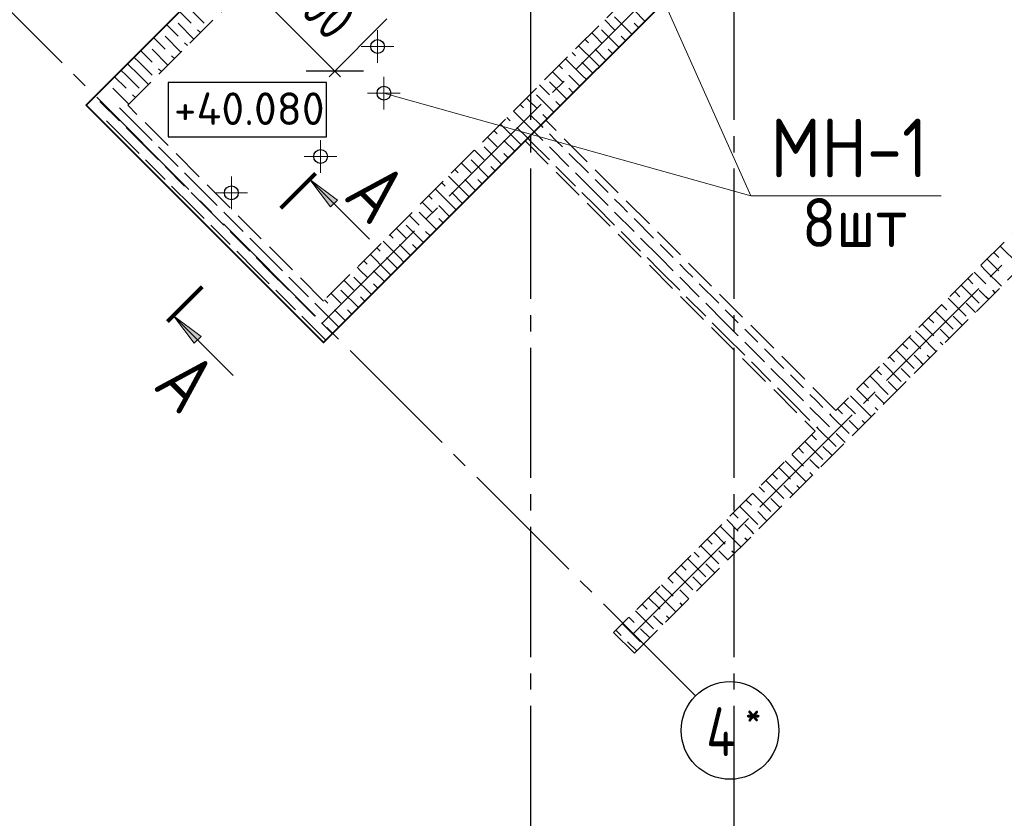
# Model space of a CAD drawing. Header units: millimetres. Extents: x 40580 to 1930067, y -240640 to 81020.
# Tile 541 of 656: x 1325327 to 1331374, y -230540 to -225635. Entities that reach past the tile are written whole.
import ezdxf

# ---------------------------------------------------------------- set-up
doc = ezdxf.new("R2010")
doc.units = ezdxf.units.MM
for name, pattern in [('______2', [270, 200, -70]), ('______5', [1100, 800, -100, 100, -100]), ('CENTER', [2, 1.25, -0.25, 0.25, -0.25])]:
    doc.linetypes.add(name, pattern=pattern)
for name, color, linetype, lineweight in [('Standard', 7, 'Continuous', 25), ('Высотные отметки', 7, 'Continuous', 25), ('ОСИ', 7, 'CENTER', 15), ('Основная', 7, 'Continuous', 40), ('Примечания', 7, 'Continuous', 13), ('Размерная линия_ общее', 7, 'Continuous', 25), ('Узлы символ', 7, 'Continuous', 25)]:
    doc.layers.add(name, color=color, linetype=linetype, lineweight=lineweight)
doc.layers.add('ЖБ Стена верхний уровень', color=7, linetype='______2', true_color=0x656565)
doc.layers.add('Тонкие', color=7, linetype='Continuous')
doc.styles.add('GOST 2.304', font='isocpeur.ttf', dxfattribs={"width": 0.8})
doc.styles.add('GOST 2.304-81', font='txt')
doc.styles.add('ISOCPEUR', font='isocpeur.ttf')
doc.dimstyles.new('СПДС', dxfattribs={"dimscale": 125, "dimtxt": 250, "dimasz": 250, "dimexe": 50, "dimexo": 10, "dimgap": 100, "dimtad": 1, "dimdec": 0, "dimtxsty": 'GOST 2.304-81', "dimblk": 'OBLIQUE', "dimcen": 250, "dimdle": 50, "dimadec": 0, "dimazin": 2, "dimtfac": 0.75, "dimtdec": 0, "dimtmove": 1, "dimatfit": 3, "dimfxl": 1, "dimtfill": 1, "dimtolj": 1, "dimarcsym": 1})

# ---------------------------------------------------------------- blocks, each defined once
blk = doc.blocks.new('_OBLIQUE')
at = {"color": 0, "linetype": 'ByBlock'}
blk.add_line((-0.5, -0.5), (0.5, 0.5), dxfattribs=at)
blk = doc.blocks.new('*D17540')
at = {"layer": 'Defpoints', "color": 0}
for p in [(1327093.9, -225128.5), (1327588.9, -225623.5), (1327262.5, -225949.9)]:
    blk.add_point(p, dxfattribs=at)
at = {"layer": 'Тонкие', "color": 0, "lineweight": -2}
for p, q in [((1327086.9, -225135.6), (1326732.1, -225490.3)), ((1326732.1, -225419.6), (1327297.8, -225985.3)), ((1327581.8, -225630.5), (1327227.1, -225985.3))]:
    blk.add_line(p, q, dxfattribs=at)
at = {"layer": 'Тонкие', "color": 0, "lineweight": -2, "xscale": 250, "yscale": 250, "zscale": 250}
for p, rotation in [((1326767.5, -225454.9), 134.9999999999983), ((1327262.5, -225949.9), 314.9999999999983)]:
    blk.add_blockref('_OBLIQUE', p, dxfattribs=dict(at, rotation=rotation))
at = {"layer": 'Тонкие', "color": 0, "insert": (1327174.1, -225543.3), "char_height": 250, "attachment_point": 5, "rotation": 315, "style": 'GOST 2.304', "bg_fill": 3, "box_fill_scale": 1.1, "bg_fill_color": 256, "bg_fill_true_color": 13158600, "bg_fill_transparency": 0}
blk.add_mtext('\\A1;700', dxfattribs=at)

msp = doc.modelspace()

# ---------------------------------------------------------------- hatches: boundary and pattern name
at = {"layer": 'Узлы символ', "linetype": 'Continuous', "lineweight": 13, "transparency": 33554687}
for points in [[(1327235.8, -226785.5), (1327108.5, -226615.8), (1327278.2, -226743.1)], [(1326398.4, -227622.9), (1326271.1, -227453.2), (1326440.8, -227580.4)]]:
    msp.add_hatch(color=7, dxfattribs=at).paths.add_polyline_path(points, flags=16)

# ---------------------------------------------------------------- linework, layer by layer
for centre in [(1327564.1, -226086.6), (1327175.2, -226475.5), (1326627.3, -226698.3)]:
    msp.add_circle(centre, 42.5)
at = {"layer": 'Высотные отметки', "color": 7, "linetype": 'Continuous', "lineweight": -3, "transparency": 33554687}
msp.add_lwpolyline([(1326239.9, -226355.1), (1327210.8, -226355.1), (1327210.8, -226021.7), (1326239.9, -226021.7), (1326239.9, -226355.1)], dxfattribs=at)
at = {"layer": 'ЖБ Стена верхний уровень', "color": 251, "linetype": '______2', "lineweight": -3, "true_color": 0x656565, "transparency": 33554687}
for p, q in [((1329102.1, -222795), (1325736.3, -226160.9)), ((1335190.3, -223184), (1330339.6, -228034.7)), ((1329102.1, -229526.7), (1335317.6, -223311.2)), ((1325990.9, -226160.9), (1327871.8, -224280)), ((1328557.6, -226252.8), (1330431.5, -224379)), ((1329073.8, -225482.1), (1327192.9, -227363)), ((1325736.3, -226160.9), (1325863.6, -226288.2)), ((1327192.9, -227363), (1325990.9, -226160.9)), ((1325863.6, -226288.2), (1327065.6, -227490.2)), ((1330339.6, -228034.7), (1328557.6, -226252.8)), ((1327192.9, -227617.5), (1328430.4, -226380.1)), ((1328430.4, -226380.1), (1330212.3, -228162)), ((1327065.6, -227490.2), (1327192.9, -227617.5)), ((1330212.3, -228162), (1328974.8, -229399.4)), ((1328974.8, -229399.4), (1329102.1, -229526.7))]:
    msp.add_line(p, q, dxfattribs=at)
at = {"layer": 'ЖБ Стена верхний уровень', "color": 9, "linetype": 'Continuous', "lineweight": -3, "true_color": 0xc7c7c7, "transparency": 33554687}
for p, q in [((1326380.3, -225576.6), (1326460.3, -225656.6)), ((1329100.3, -225576.6), (1329167.1, -225643.4)), ((1326310.4, -225586.7), (1326380.3, -225656.6)), ((1328919.8, -225636.1), (1328980.3, -225696.6)), ((1328980.3, -225616.6), (1329087.1, -225723.4)), ((1326230.4, -225666.7), (1326300.3, -225736.6)), ((1326300.3, -225656.6), (1326397.7, -225754)), ((1326437.7, -225714), (1326420.3, -225696.6)), ((1328900.3, -225696.6), (1329007.1, -225803.4)), ((1329100.3, -225656.6), (1329127.1, -225683.4)), ((1326150.4, -225746.7), (1326220.3, -225816.6)), ((1326220.3, -225736.6), (1326317.7, -225834)), ((1328799.8, -225756.1), (1328820.3, -225776.6)), ((1328860.3, -225736.6), (1328839.8, -225716.1)), ((1328900.3, -225776.6), (1328860.3, -225736.6)), ((1329020.3, -225736.6), (1329047.1, -225763.4)), ((1326070.4, -225826.7), (1326140.3, -225896.6)), ((1326140.3, -225816.6), (1326237.7, -225914)), ((1326357.7, -225794), (1326340.3, -225776.6)), ((1328860.3, -225896.6), (1328759.8, -225796.1)), ((1328860.3, -225816.6), (1328927.1, -225883.4)), ((1328940.3, -225816.6), (1328967.1, -225843.4)), ((1326060.3, -225896.6), (1326030.4, -225866.7)), ((1326277.7, -225874), (1326260.3, -225856.6)), ((1328780.3, -225976.6), (1328679.8, -225876.1)), ((1328719.8, -225836.1), (1328740.3, -225856.6)), ((1325980.3, -225976.6), (1325950.4, -225946.7)), ((1325990.4, -225906.7), (1326060.3, -225976.6)), ((1326060.3, -225896.6), (1326140.3, -225976.6)), ((1326197.7, -225954), (1326180.3, -225936.6)), ((1328639.8, -225916.1), (1328660.3, -225936.6)), ((1328780.3, -225896.6), (1328847.1, -225963.4)), ((1328860.3, -225896.6), (1328887.1, -225923.4)), ((1325910.4, -225986.7), (1325980.3, -226056.6)), ((1325980.3, -225976.6), (1326060.3, -226056.6)), ((1326060.3, -225976.6), (1326117.7, -226034)), ((1328620.3, -225976.6), (1328599.8, -225956.1)), ((1328660.3, -226016.6), (1328620.3, -225976.6)), ((1328700.3, -225976.6), (1328767.1, -226043.4)), ((1328780.3, -225976.6), (1328807.1, -226003.4)), ((1325900.3, -226056.6), (1325997.7, -226154)), ((1328519.8, -226036.1), (1328580.3, -226096.6)), ((1328580.3, -226016.6), (1328687.1, -226123.4)), ((1328700.3, -226056.6), (1328727.1, -226083.4)), ((1326037.7, -226114), (1326020.3, -226096.6)), ((1328460.3, -226136.6), (1328439.8, -226116.1)), ((1328500.3, -226096.6), (1328607.1, -226203.4)), ((1325820.3, -226136.6), (1325940.3, -226256.6)), ((1326060.3, -226296.6), (1325940.3, -226176.6)), ((1328399.8, -226156.1), (1328420.3, -226176.6)), ((1328500.3, -226176.6), (1328460.3, -226136.6)), ((1328620.3, -226136.6), (1328647.1, -226163.4)), ((1328319.8, -226236.1), (1328340.3, -226256.6)), ((1328460.3, -226296.6), (1328359.8, -226196.1)), ((1328460.3, -226216.6), (1328527.1, -226283.4)), ((1328540.3, -226216.6), (1328567.1, -226243.4)), ((1325980.3, -226376.6), (1325860.3, -226256.6)), ((1325980.3, -226296.6), (1326060.3, -226376.6)), ((1326060.3, -226296.6), (1326140.3, -226376.6)), ((1328380.3, -226376.6), (1328279.8, -226276.1)), ((1328380.3, -226296.6), (1328447.1, -226363.4)), ((1328460.3, -226296.6), (1328487.1, -226323.4)), ((1328527.1, -226283.4), (1328540.3, -226296.6)), ((1328220.3, -226376.6), (1328199.8, -226356.1)), ((1328239.8, -226316.1), (1328260.3, -226336.6)), ((1328447.1, -226363.4), (1328460.3, -226376.6)), ((1328487.1, -226323.4), (1328540.3, -226376.6)), ((1328620.3, -226376.6), (1328580.3, -226336.6)), ((1325980.3, -226376.6), (1326060.3, -226456.6)), ((1326060.3, -226376.6), (1326180.3, -226496.6)), ((1326180.3, -226416.6), (1326300.3, -226536.6)), ((1328180.3, -226416.6), (1328287.1, -226523.4)), ((1328260.3, -226416.6), (1328220.3, -226376.6)), ((1328300.3, -226376.6), (1328367.1, -226443.4)), ((1328380.3, -226376.6), (1328407.1, -226403.4)), ((1328460.3, -226376.6), (1328580.3, -226496.6)), ((1328580.3, -226416.6), (1328700.3, -226536.6)), ((1328660.3, -226416.6), (1328620.3, -226376.6)), ((1328119.8, -226436.1), (1328180.3, -226496.6)), ((1328300.3, -226456.6), (1328327.1, -226483.4)), ((1328700.3, -226456.6), (1328820.3, -226576.6)), ((1326100.3, -226496.6), (1326220.3, -226616.6)), ((1326220.3, -226536.6), (1326340.3, -226656.6)), ((1328060.3, -226536.6), (1328039.8, -226516.1)), ((1328100.3, -226576.6), (1328060.3, -226536.6)), ((1328100.3, -226496.6), (1328207.1, -226603.4)), ((1328220.3, -226536.6), (1328247.1, -226563.4)), ((1328620.3, -226536.6), (1328740.3, -226656.6)), ((1326460.3, -226696.6), (1326340.3, -226576.6)), ((1328060.3, -226696.6), (1327959.8, -226596.1)), ((1327999.8, -226556.1), (1328020.3, -226576.6)), ((1328860.3, -226696.6), (1328740.3, -226576.6)), ((1326380.3, -226776.6), (1326260.3, -226656.6)), ((1327919.8, -226636.1), (1327940.3, -226656.6)), ((1328060.3, -226616.6), (1328127.1, -226683.4)), ((1328140.3, -226616.6), (1328167.1, -226643.4)), ((1328860.3, -226616.6), (1328940.3, -226696.6)), ((1326380.3, -226696.6), (1326460.3, -226776.6)), ((1326460.3, -226696.6), (1326540.3, -226776.6)), ((1327839.8, -226716.1), (1327860.3, -226736.6)), ((1327980.3, -226776.6), (1327879.8, -226676.1)), ((1327980.3, -226696.6), (1328047.1, -226763.4)), ((1328060.3, -226696.6), (1328087.1, -226723.4)), ((1328780.3, -226696.6), (1328860.3, -226776.6)), ((1328860.3, -226696.6), (1328940.3, -226776.6)), ((1326380.3, -226776.6), (1326460.3, -226856.6)), ((1326460.3, -226776.6), (1326580.3, -226896.6)), ((1327820.3, -226776.6), (1327799.8, -226756.1)), ((1327860.3, -226816.6), (1327820.3, -226776.6)), ((1327900.3, -226776.6), (1327967.1, -226843.4)), ((1327980.3, -226776.6), (1328007.1, -226803.4)), ((1328860.3, -226776.6), (1328980.3, -226896.6)), ((1329020.3, -226776.6), (1328980.3, -226736.6)), ((1329060.3, -226816.6), (1329020.3, -226776.6)), ((1326580.3, -226816.6), (1326700.3, -226936.6)), ((1327719.8, -226836.1), (1327780.3, -226896.6)), ((1327780.3, -226816.6), (1327887.1, -226923.4)), ((1328980.3, -226816.6), (1329100.3, -226936.6)), ((1326500.3, -226896.6), (1326620.3, -227016.6)), ((1327700.3, -226896.6), (1327807.1, -227003.4)), ((1327900.3, -226856.6), (1327927.1, -226883.4)), ((1329100.3, -226856.6), (1329220.3, -226976.6)), ((1326620.3, -226936.6), (1326740.3, -227056.6)), ((1327599.8, -226956.1), (1327620.3, -226976.6)), ((1327660.3, -226936.6), (1327639.8, -226916.1)), ((1327700.3, -226976.6), (1327660.3, -226936.6)), ((1327820.3, -226936.6), (1327847.1, -226963.4)), ((1329020.3, -226936.6), (1329140.3, -227056.6)), ((1326860.3, -227096.6), (1326740.3, -226976.6)), ((1327519.8, -227036.1), (1327540.3, -227056.6)), ((1327660.3, -227096.6), (1327559.8, -226996.1)), ((1327660.3, -227016.6), (1327727.1, -227083.4)), ((1327740.3, -227016.6), (1327767.1, -227043.4)), ((1329260.3, -227096.6), (1329140.3, -226976.6)), ((1329260.3, -227016.6), (1329340.3, -227096.6)), ((1331349, -227025.3), (1331460.3, -227136.6)), ((1326780.3, -227176.6), (1326660.3, -227056.6)), ((1326780.3, -227096.6), (1326860.3, -227176.6)), ((1326860.3, -227096.6), (1326940.3, -227176.6)), ((1327580.3, -227176.6), (1327479.8, -227076.1)), ((1327580.3, -227096.6), (1327647.1, -227163.4)), ((1327660.3, -227096.6), (1327687.1, -227123.4)), ((1329180.3, -227096.6), (1329260.3, -227176.6)), ((1329260.3, -227096.6), (1329340.3, -227176.6)), ((1331309, -227065.3), (1331340.3, -227096.6)), ((1327420.3, -227176.6), (1327399.8, -227156.1)), ((1327439.8, -227116.1), (1327460.3, -227136.6)), ((1329420.3, -227176.6), (1329380.3, -227136.6)), ((1331229, -227145.3), (1331260.3, -227176.6)), ((1331269, -227105.3), (1331340.3, -227176.6)), ((1326780.3, -227176.6), (1326860.3, -227256.6)), ((1326860.3, -227176.6), (1326980.3, -227296.6)), ((1326980.3, -227216.6), (1327100.3, -227336.6)), ((1327380.3, -227216.6), (1327487.1, -227323.4)), ((1327460.3, -227216.6), (1327420.3, -227176.6)), ((1327500.3, -227176.6), (1327567.1, -227243.4)), ((1327580.3, -227176.6), (1327607.1, -227203.4)), ((1329260.3, -227176.6), (1329380.3, -227296.6)), ((1329380.3, -227216.6), (1329500.3, -227336.6)), ((1329460.3, -227216.6), (1329420.3, -227176.6)), ((1331189, -227185.3), (1331260.3, -227256.6)), ((1331260.3, -227176.6), (1331356.2, -227272.6)), ((1327319.8, -227236.1), (1327380.3, -227296.6)), ((1327500.3, -227256.6), (1327527.1, -227283.4)), ((1329500.3, -227256.6), (1329620.3, -227376.6)), ((1331109, -227265.3), (1331220.3, -227376.6)), ((1331149, -227225.3), (1331180.3, -227256.6)), ((1326900.3, -227296.6), (1327020.3, -227416.6)), ((1327020.3, -227336.6), (1327119.8, -227436.1)), ((1327260.3, -227336.6), (1327239.8, -227316.1)), ((1327300.3, -227376.6), (1327260.3, -227336.6)), ((1327300.3, -227296.6), (1327407.1, -227403.4)), ((1327420.3, -227336.6), (1327447.1, -227363.4)), ((1329420.3, -227336.6), (1329540.3, -227456.6)), ((1331069, -227305.3), (1331100.3, -227336.6)), ((1331260.3, -227336.6), (1331220.3, -227296.6)), ((1331276.3, -227352.6), (1331260.3, -227336.6)), ((1331300.3, -227296.6), (1331316.2, -227312.6)), ((1327159.8, -227396.1), (1327140.3, -227376.6)), ((1327260.3, -227496.6), (1327159.8, -227396.1)), ((1327199.8, -227356.1), (1327220.3, -227376.6)), ((1329660.3, -227496.6), (1329540.3, -227376.6)), ((1330989, -227385.3), (1331020.3, -227416.6)), ((1331029, -227345.3), (1331140.3, -227456.6)), ((1331196.3, -227432.6), (1331140.3, -227376.6)), ((1327079.8, -227476.1), (1327060.3, -227456.6)), ((1327119.8, -227436.1), (1327140.3, -227456.6)), ((1327260.3, -227416.6), (1327327.1, -227483.4)), ((1327340.3, -227416.6), (1327367.1, -227443.4)), ((1329660.3, -227416.6), (1329740.3, -227496.6)), ((1330949, -227425.3), (1331060.3, -227536.6)), ((1331116.3, -227512.6), (1331060.3, -227456.6)), ((1327180.3, -227576.6), (1327079.8, -227476.1)), ((1327180.3, -227496.6), (1327247.1, -227563.4)), ((1327260.3, -227496.6), (1327287.1, -227523.4)), ((1329580.3, -227496.6), (1329660.3, -227576.6)), ((1329660.3, -227496.6), (1329740.3, -227576.6)), ((1330869, -227505.3), (1330940.3, -227576.6)), ((1330909, -227465.3), (1330940.3, -227496.6)), ((1327180.3, -227576.6), (1327207.1, -227603.4)), ((1329660.3, -227576.6), (1329780.3, -227696.6)), ((1329820.3, -227576.6), (1329780.3, -227536.6)), ((1329860.3, -227616.6), (1329820.3, -227576.6)), ((1330829, -227545.3), (1330860.3, -227576.6)), ((1330860.3, -227576.6), (1330956.2, -227672.6)), ((1331020.3, -227576.6), (1330980.3, -227536.6)), ((1331036.3, -227592.6), (1331020.3, -227576.6)), ((1329780.3, -227616.6), (1329900.3, -227736.6)), ((1330749, -227625.3), (1330780.3, -227656.6)), ((1330789, -227585.3), (1330860.3, -227656.6)), ((1330980.3, -227616.6), (1330996.2, -227632.6)), ((1329900.3, -227656.6), (1330020.3, -227776.6)), ((1330709, -227665.3), (1330820.3, -227776.6)), ((1330860.3, -227736.6), (1330820.3, -227696.6)), ((1330900.3, -227696.6), (1330916.2, -227712.6)), ((1329820.3, -227736.6), (1329940.3, -227856.6)), ((1330629, -227745.3), (1330740.3, -227856.6)), ((1330669, -227705.3), (1330700.3, -227736.6)), ((1330876.3, -227752.6), (1330860.3, -227736.6)), ((1330060.3, -227896.6), (1329940.3, -227776.6)), ((1330060.3, -227816.6), (1330140.3, -227896.6)), ((1330589, -227785.3), (1330620.3, -227816.6)), ((1330796.3, -227832.6), (1330740.3, -227776.6)), ((1330509, -227865.3), (1330540.3, -227896.6)), ((1330549, -227825.3), (1330660.3, -227936.6)), ((1330716.3, -227912.6), (1330660.3, -227856.6)), ((1329980.3, -227896.6), (1330060.3, -227976.6)), ((1330060.3, -227896.6), (1330140.3, -227976.6)), ((1330220.3, -227976.6), (1330180.3, -227936.6)), ((1330469, -227905.3), (1330540.3, -227976.6)), ((1330620.3, -227976.6), (1330580.3, -227936.6)), ((1330060.3, -227976.6), (1330180.3, -228096.6)), ((1330260.3, -228016.6), (1330220.3, -227976.6)), ((1330389, -227985.3), (1330460.3, -228056.6)), ((1330429, -227945.3), (1330460.3, -227976.6)), ((1330460.3, -227976.6), (1330556.2, -228072.6)), ((1330636.3, -227992.6), (1330620.3, -227976.6)), ((1330180.3, -228016.6), (1330269, -228105.3)), ((1330300.3, -228056.6), (1330309, -228065.3)), ((1330349, -228025.3), (1330380.3, -228056.6)), ((1330580.3, -228016.6), (1330596.2, -228032.6)), ((1330269, -228105.3), (1330300.3, -228136.6)), ((1330309, -228065.3), (1330420.3, -228176.6)), ((1330460.3, -228136.6), (1330420.3, -228096.6)), ((1330500.3, -228096.6), (1330516.2, -228112.6)), ((1330189, -228185.3), (1330220.3, -228216.6)), ((1330220.3, -228136.6), (1330229, -228145.3)), ((1330229, -228145.3), (1330340.3, -228256.6)), ((1330396.3, -228232.6), (1330340.3, -228176.6)), ((1330476.3, -228152.6), (1330460.3, -228136.6)), ((1330149, -228225.3), (1330260.3, -228336.6)), ((1330069, -228305.3), (1330140.3, -228376.6)), ((1330109, -228265.3), (1330140.3, -228296.6)), ((1330316.3, -228312.6), (1330260.3, -228256.6)), ((1330029, -228345.3), (1330060.3, -228376.6)), ((1330220.3, -228376.6), (1330180.3, -228336.6)), ((1329949, -228425.3), (1329980.3, -228456.6)), ((1329989, -228385.3), (1330060.3, -228456.6)), ((1330060.3, -228376.6), (1330156.2, -228472.6)), ((1330180.3, -228416.6), (1330196.2, -228432.6)), ((1330236.3, -228392.6), (1330220.3, -228376.6)), ((1329909, -228465.3), (1330020.3, -228576.6)), ((1329829, -228545.3), (1329940.3, -228656.6)), ((1329869, -228505.3), (1329900.3, -228536.6)), ((1330060.3, -228536.6), (1330020.3, -228496.6)), ((1330076.3, -228552.6), (1330060.3, -228536.6)), ((1330100.3, -228496.6), (1330116.2, -228512.6)), ((1329789, -228585.3), (1329820.3, -228616.6)), ((1329996.3, -228632.6), (1329940.3, -228576.6)), ((1329709, -228665.3), (1329740.3, -228696.6)), ((1329749, -228625.3), (1329860.3, -228736.6)), ((1329916.3, -228712.6), (1329860.3, -228656.6)), ((1329669, -228705.3), (1329740.3, -228776.6)), ((1329589, -228785.3), (1329660.3, -228856.6)), ((1329629, -228745.3), (1329660.3, -228776.6)), ((1329660.3, -228776.6), (1329756.2, -228872.6)), ((1329820.3, -228776.6), (1329780.3, -228736.6)), ((1329836.3, -228792.6), (1329820.3, -228776.6)), ((1329549, -228825.3), (1329580.3, -228856.6)), ((1329780.3, -228816.6), (1329796.2, -228832.6)), ((1329469, -228905.3), (1329500.3, -228936.6)), ((1329509, -228865.3), (1329620.3, -228976.6)), ((1329660.3, -228936.6), (1329620.3, -228896.6)), ((1329700.3, -228896.6), (1329716.2, -228912.6)), ((1329429, -228945.3), (1329540.3, -229056.6)), ((1329676.3, -228952.6), (1329660.3, -228936.6)), ((1329349, -229025.3), (1329460.3, -229136.6)), ((1329389, -228985.3), (1329420.3, -229016.6)), ((1329596.3, -229032.6), (1329540.3, -228976.6)), ((1329309, -229065.3), (1329340.3, -229096.6)), ((1329516.3, -229112.6), (1329460.3, -229056.6)), ((1329229, -229145.3), (1329260.3, -229176.6)), ((1329269, -229105.3), (1329340.3, -229176.6)), ((1329420.3, -229176.6), (1329380.3, -229136.6)), ((1329189, -229185.3), (1329260.3, -229256.6)), ((1329260.3, -229176.6), (1329356.2, -229272.6)), ((1329436.3, -229192.6), (1329420.3, -229176.6)), ((1329109, -229265.3), (1329220.3, -229376.6)), ((1329149, -229225.3), (1329180.3, -229256.6)), ((1329380.3, -229216.6), (1329396.2, -229232.6)), ((1329069, -229305.3), (1329100.3, -229336.6)), ((1329260.3, -229336.6), (1329220.3, -229296.6)), ((1329300.3, -229296.6), (1329316.2, -229312.6)), ((1328989, -229385.3), (1329020.3, -229416.6)), ((1329029, -229345.3), (1329140.3, -229456.6)), ((1329196.3, -229432.6), (1329140.3, -229376.6)), ((1329276.3, -229352.6), (1329260.3, -229336.6)), ((1329116.3, -229512.6), (1329060.3, -229456.6))]:
    msp.add_line(p, q, dxfattribs=at)
at = {"layer": 'ОСИ', "color": 8, "linetype": '______5', "lineweight": -3, "transparency": 33554687}
for p, q in [((1328463.4, -199049.8), (1328463.4, -232489.8)), ((1329713.4, -199049.8), (1329713.4, -232489.8)), ((1329095, -229406.5), (1335793.3, -222708.2)), ((1329477.1, -229788.6), (1324194.8, -224506.2))]:
    msp.add_line(p, q, dxfattribs=at)
at = {"layer": 'ОСИ', "color": 7, "linetype": 'Continuous', "lineweight": -3, "transparency": 33554687}
msp.add_circle((1329689.3, -230000.7), 300, dxfattribs=at)
at = {"layer": 'Примечания', "color": 7, "linetype": 'Continuous', "lineweight": 13, "transparency": 33554687}
for p, q in [((1328914.7, -224693.6), (1329817.9, -226717.1)), ((1327664.1, -226086.6), (1327464.1, -226086.6)), ((1327564.1, -226086.6), (1329817.9, -226717.1)), ((1327175.2, -226575.5), (1327175.2, -226375.5)), ((1327275.2, -226475.5), (1327075.2, -226475.5)), ((1326627.3, -226798.3), (1326627.3, -226598.3)), ((1326727.3, -226698.3), (1326527.3, -226698.3)), ((1329817.9, -226717.1), (1330986.3, -226717.1))]:
    msp.add_line(p, q, dxfattribs=at)
at = {"layer": 'Размерная линия_ общее', "color": 7, "linetype": 'Continuous', "lineweight": 18, "transparency": 33554687}
for p, q in [((1327639.1, -226086.6), (1327489.2, -226086.6)), ((1327175.2, -226550.5), (1327175.2, -226400.5)), ((1327250.2, -226475.5), (1327100.2, -226475.5)), ((1326627.3, -226773.3), (1326627.3, -226623.3)), ((1326702.3, -226698.3), (1326552.3, -226698.3))]:
    msp.add_line(p, q, dxfattribs=at)
at = {"layer": 'Тонкие', "lineweight": 100}
for p, q in [((1326931.7, -226792.6), (1327143.8, -226580.4)), ((1326447.9, -227276.4), (1326235.8, -227488.5))]:
    msp.add_line(p, q, dxfattribs=at)
at = {"layer": 'Узлы символ', "color": 7, "linetype": 'Continuous', "lineweight": 13, "transparency": 33554687}
for p, q in [((1327108.5, -226615.8), (1327475.6, -226982.9)), ((1327108.5, -226615.8), (1327108.5, -226615.8)), ((1327108.5, -226615.8), (1327108.5, -226615.8)), ((1327108.5, -226615.8), (1327108.5, -226615.8)), ((1327108.5, -226615.8), (1327278.2, -226743.1)), ((1327235.8, -226785.5), (1327108.5, -226615.8)), ((1327278.2, -226743.1), (1327235.8, -226785.5)), ((1327257, -226764.3), (1327267.6, -226774.9)), ((1326271.1, -227453.2), (1326638.2, -227820.3)), ((1326271.1, -227453.2), (1326271.1, -227453.2)), ((1326271.1, -227453.2), (1326271.1, -227453.2)), ((1326271.1, -227453.2), (1326271.1, -227453.2)), ((1326271.1, -227453.2), (1326440.8, -227580.4)), ((1326398.4, -227622.9), (1326271.1, -227453.2)), ((1326440.8, -227580.4), (1326398.4, -227622.9)), ((1326419.6, -227601.6), (1326430.2, -227612.2))]:
    msp.add_line(p, q, dxfattribs=at)

# ---------------------------------------------------------------- texts
at = {"layer": 'Standard', "color": 7, "linetype": 'Continuous', "lineweight": 25, "transparency": 33554687, "attachment_point": 9, "style": 'ISOCPEUR'}
for s, insert, char_height, width in [('\\W0.88;МН-1', (1330904.2, -226602.9), 360, 1201.72), ('{\\W0.9300;8шт}', (1330778.4, -227030.9), 300, 888.55)]:
    msp.add_mtext(s, dxfattribs=dict(at, insert=insert, char_height=char_height, width=width))
at = {"layer": 'Высотные отметки', "color": 7, "linetype": 'Continuous', "lineweight": -3, "transparency": 33554687, "insert": (1326273.9, -226281.7), "char_height": 200, "width": 884.92, "attachment_point": 7, "style": 'GOST 2.304'}
msp.add_mtext('\\pxt4;{\\W1.0200;+40.080}', dxfattribs=at)
at = {"layer": 'ОСИ', "color": 7, "linetype": 'Continuous', "lineweight": 25, "transparency": 33554687, "attachment_point": 7, "style": 'ISOCPEUR'}
for s, insert, char_height, width in [('\\W0.80;*', (1329782.8, -229983.2), 180, 215.891), ('\\W0.80;4', (1329542.8, -230158.2), 300, 359.83)]:
    msp.add_mtext(s, dxfattribs=dict(at, insert=insert, char_height=char_height, width=width))
at = {"layer": 'Узлы символ', "color": 7, "linetype": 'Continuous', "lineweight": -3, "transparency": 33554687, "char_height": 350, "width": 458.088, "attachment_point": 7, "rotation": 315, "style": 'ISOCPEUR'}
for insert in [(1327305.9, -226728.2), (1326136.8, -227892)]:
    msp.add_mtext('\\W0.82;А', dxfattribs=dict(at, insert=insert))

# ---------------------------------------------------------------- next in the draw order: dimensions: what is measured, and where the dimension line sits
at = {"layer": 'Тонкие'}
dim = msp.add_linear_dim(base=(1327262.5, -225949.9), p1=(1327093.9, -225128.5), p2=(1327588.9, -225623.5), angle=315, dimstyle='СПДС', override={"dimscale": 1, "dimtxsty": 'GOST 2.304'}, dxfattribs=at)
dim.commit()
dim.dimension.update_dxf_attribs({"geometry": '*D17540', "text_midpoint": (1327174.1, -225543.3)})

# ---------------------------------------------------------------- next in the draw order: linework, layer by layer
msp.add_circle((1327525.2, -225800.2), 42.5)
at = {"layer": 'ОСИ', "color": 8, "linetype": '______5', "lineweight": -3, "transparency": 33554687}
msp.add_line((1327185.9, -227497.3), (1333884.1, -220799), dxfattribs=at)
at = {"layer": 'Основная'}
msp.add_lwpolyline([(1325736.3, -226160.9), (1329102.1, -222795), (1330558.8, -224251.7), (1327193, -227617.6)], close=True, dxfattribs=at)
at = {"layer": 'Примечания', "color": 7, "linetype": 'Continuous', "lineweight": 13, "transparency": 33554687}
for p, q in [((1327525.2, -225900.2), (1327525.2, -225700.2)), ((1327625.2, -225800.2), (1327425.2, -225800.2)), ((1327564.1, -226186.6), (1327564.1, -225986.6))]:
    msp.add_line(p, q, dxfattribs=at)
at = {"layer": 'Размерная линия_ общее', "color": 7, "linetype": 'Continuous', "lineweight": 18, "transparency": 33554687}
for p, q in [((1327525.2, -225875.2), (1327525.2, -225725.2)), ((1327600.2, -225800.2), (1327450.2, -225800.2)), ((1327564.1, -226161.6), (1327564.1, -226011.6))]:
    msp.add_line(p, q, dxfattribs=at)

doc.saveas('drawing.dxf')
